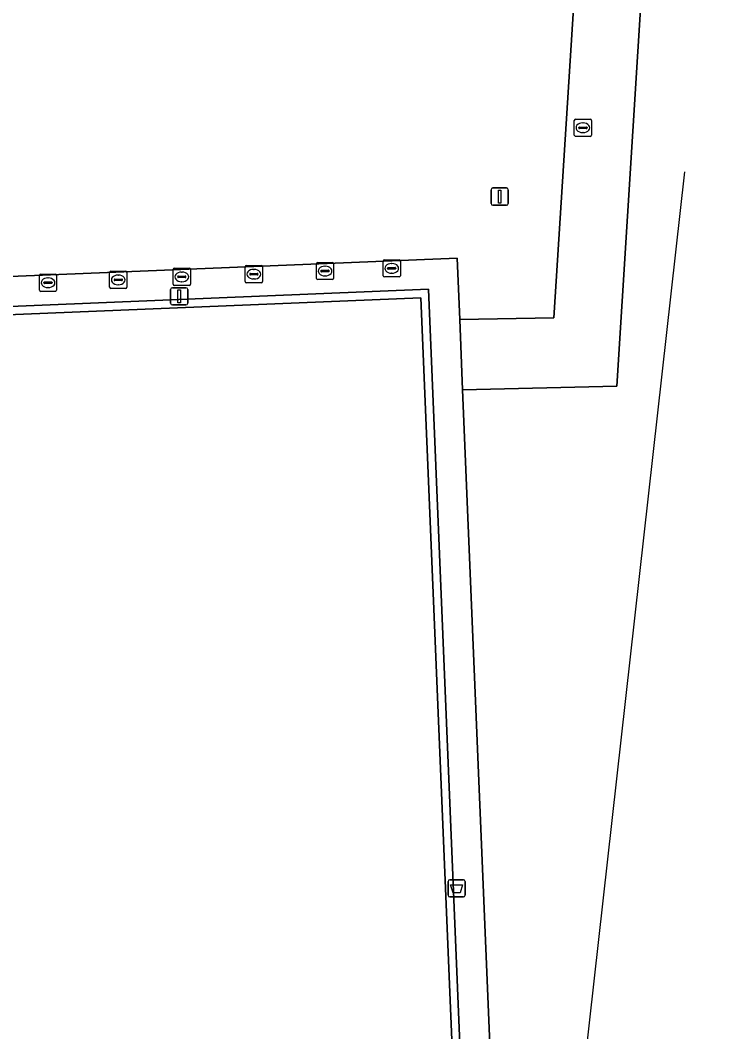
# Model space of a CAD drawing. Extents: x 162510 to 163918, y 388494 to 389774.
# Drawn here: x 162646.6 to 162687.8, y 388786.2 to 388844.9 of the extents above; entities that cross this region are included whole.
import ezdxf

# ---------------------------------------------------------------- set-up
doc = ezdxf.new("R2010")
doc.units = 0
for name, color, linetype in [('IMGEO_Afvalbak', 7, 'Continuous'), ('IMGEO_Groenvoorziening', 7, 'Continuous'), ('IMGEO_Hek', 7, 'Continuous'), ('IMGEO_Kolk', 7, 'Continuous'), ('IMGEO_Lichtmast', 7, 'Continuous'), ('IMGEO_Rioolput', 7, 'Continuous'), ('IMGEO_Terreindeel_gesloten', 7, 'Continuous'), ('IMGEO_Voetpad_open', 7, 'Continuous')]:
    doc.layers.add(name, color=color, linetype=linetype)

msp = doc.modelspace()

# ---------------------------------------------------------------- linework, layer by layer
at = {"layer": 'IMGEO_Afvalbak'}
for p, q in [((162671.441, 388794.083), (162671.441, 388794.883)), ((162671.441, 388794.883), (162671.441, 388794.083)), ((162671.541, 388794.983), (162672.331, 388794.983)), ((162672.331, 388794.983), (162671.541, 388794.983)), ((162672.431, 388794.883), (162672.431, 388794.083)), ((162672.431, 388794.083), (162672.431, 388794.883)), ((162672.331, 388793.983), (162671.541, 388793.983)), ((162671.541, 388793.983), (162672.331, 388793.983))]:
    msp.add_line(p, q, dxfattribs=at)
msp.add_lwpolyline([(162671.584, 388794.697), (162672.288, 388794.697), (162672.139, 388794.227), (162671.733, 388794.227), (162671.584, 388794.697)], dxfattribs=at)
for centre, start, end in [((162671.541, 388794.883), 90, 180), ((162671.541, 388794.883), 90, 180), ((162672.331, 388794.883), 0, 90), ((162672.331, 388794.883), 360, 90), ((162671.541, 388794.083), 180, 270), ((162671.541, 388794.083), 180, 270), ((162672.331, 388794.083), 270, 0), ((162672.331, 388794.083), 270, 0)]:
    msp.add_arc(centre, 0.1, start, end, dxfattribs=at)
at = {"layer": 'IMGEO_Groenvoorziening'}
for points in [[(162607.763, 388747.898), (162604.429, 388828.316), (162671.968, 388831.096), (162672.12, 388827.526), (162677.589, 388827.631), (162679.535, 388858.419), (162678.654, 388858.52), (162678.914, 388861.117), (162676.837, 388861.471), (162675.524, 388893.561), (162674.399, 388895.095), (162674.007, 388904.963), (162673.846, 388905.416), (162673.439, 388906.008), (162672.868, 388906.445), (162672.191, 388906.685), (162667.1, 388906.556), (162620.042, 388904.86), (162573.157, 388903.164), (162572.399, 388902.907), (162571.936, 388902.521), (162571.544, 388901.823), (162571.458, 388901.227), (162576.503, 388746.666)], [(162787.201, 388846.132), (162706.037, 388855.221), (162705.331, 388855.48), (162683.387, 388857.943), (162681.237, 388823.662), (162672.289, 388823.443), (162675.321, 388750.649)]]:
    msp.add_lwpolyline(points, dxfattribs=at)
at = {"layer": 'IMGEO_Hek'}
for points in [[(162675.706, 388751.411), (162685.197, 388836.109)], [(162609.41, 388750.613), (162606.241, 388826.64), (162670.312, 388829.303), (162673.469, 388753.257), (162609.41, 388750.613)]]:
    msp.add_lwpolyline(points, dxfattribs=at)
at = {"layer": 'IMGEO_Kolk'}
for p, q in [((162667.669, 388830.075), (162667.669, 388830.927)), ((162667.744, 388831.001), (162668.596, 388831.001)), ((162668.67, 388830.927), (162668.67, 388830.075)), ((162651.861, 388830.333), (162652.713, 388830.333)), ((162655.476, 388829.582), (162655.476, 388830.434)), ((162655.551, 388830.508), (162656.403, 388830.508)), ((162656.477, 388830.434), (162656.477, 388829.582)), ((162659.663, 388829.739), (162659.663, 388830.591)), ((162659.738, 388830.665), (162660.59, 388830.665)), ((162660.151, 388830.445), (162660.176, 388830.445)), ((162660.664, 388830.591), (162660.664, 388829.739)), ((162663.796, 388829.92), (162663.796, 388830.772)), ((162663.871, 388830.846), (162664.723, 388830.846)), ((162664.055, 388830.34), (162664.055, 388830.352)), ((162664.098, 388830.389), (162664.496, 388830.389)), ((162664.284, 388830.626), (162664.309, 388830.626)), ((162664.539, 388830.352), (162664.539, 388830.34)), ((162664.797, 388830.772), (162664.797, 388829.92)), ((162667.928, 388830.495), (162667.928, 388830.507)), ((162668.366, 388830.458), (162667.968, 388830.458)), ((162667.971, 388830.544), (162668.369, 388830.544)), ((162668.157, 388830.781), (162668.182, 388830.781)), ((162668.412, 388830.507), (162668.412, 388830.495)), ((162647.707, 388829.241), (162647.707, 388830.093)), ((162647.782, 388830.167), (162648.634, 388830.167)), ((162648.195, 388829.947), (162648.22, 388829.947)), ((162648.708, 388830.093), (162648.708, 388829.241)), ((162651.786, 388829.407), (162651.786, 388830.259)), ((162652.045, 388829.827), (162652.045, 388829.839)), ((162652.483, 388829.79), (162652.085, 388829.79)), ((162652.088, 388829.876), (162652.486, 388829.876)), ((162652.274, 388830.113), (162652.299, 388830.113)), ((162652.529, 388829.839), (162652.529, 388829.827)), ((162652.787, 388830.259), (162652.787, 388829.407)), ((162655.735, 388830.002), (162655.735, 388830.014)), ((162656.173, 388829.965), (162655.775, 388829.965)), ((162655.778, 388830.051), (162656.176, 388830.051)), ((162655.987, 388829.728), (162655.962, 388829.728)), ((162655.964, 388830.288), (162655.989, 388830.288)), ((162656.219, 388830.014), (162656.219, 388830.002)), ((162659.922, 388830.159), (162659.922, 388830.171)), ((162660.36, 388830.122), (162659.962, 388830.122)), ((162659.965, 388830.208), (162660.363, 388830.208)), ((162660.174, 388829.885), (162660.149, 388829.885)), ((162660.406, 388830.171), (162660.406, 388830.159)), ((162664.723, 388829.846), (162663.871, 388829.846)), ((162664.493, 388830.303), (162664.095, 388830.303)), ((162664.307, 388830.066), (162664.282, 388830.066)), ((162668.596, 388830.001), (162667.744, 388830.001)), ((162668.18, 388830.221), (162668.155, 388830.221)), ((162648.634, 388829.167), (162647.782, 388829.167)), ((162647.966, 388829.661), (162647.966, 388829.673)), ((162648.404, 388829.624), (162648.006, 388829.624)), ((162648.009, 388829.71), (162648.407, 388829.71)), ((162648.218, 388829.387), (162648.193, 388829.387)), ((162648.45, 388829.673), (162648.45, 388829.661)), ((162652.713, 388829.333), (162651.861, 388829.333)), ((162652.297, 388829.553), (162652.272, 388829.553)), ((162656.403, 388829.508), (162655.551, 388829.508)), ((162660.59, 388829.665), (162659.738, 388829.665))]:
    msp.add_line(p, q, dxfattribs=at)
for points in [[(162667.669, 388830.075), (162667.669, 388830.927)], [(162667.744, 388831.001), (162668.596, 388831.001)], [(162668.67, 388830.927), (162668.67, 388830.075)], [(162651.861, 388830.333), (162652.713, 388830.333)], [(162655.476, 388829.582), (162655.476, 388830.434)], [(162655.551, 388830.508), (162656.403, 388830.508)], [(162656.477, 388830.434), (162656.477, 388829.582)], [(162659.663, 388829.739), (162659.663, 388830.591)], [(162659.738, 388830.665), (162660.59, 388830.665)], [(162660.664, 388830.591), (162660.664, 388829.739)], [(162663.796, 388829.92), (162663.796, 388830.772)], [(162663.871, 388830.846), (162664.723, 388830.846)], [(162664.797, 388830.772), (162664.797, 388829.92)], [(162647.707, 388829.241), (162647.707, 388830.093)], [(162647.782, 388830.167), (162648.634, 388830.167)], [(162648.708, 388830.093), (162648.708, 388829.241)], [(162651.786, 388829.407), (162651.786, 388830.259)], [(162652.787, 388830.259), (162652.787, 388829.407)], [(162664.723, 388829.846), (162663.871, 388829.846)], [(162668.596, 388830.001), (162667.744, 388830.001)], [(162648.634, 388829.167), (162647.782, 388829.167)], [(162652.713, 388829.333), (162651.861, 388829.333)], [(162656.403, 388829.508), (162655.551, 388829.508)], [(162660.59, 388829.665), (162659.738, 388829.665)]]:
    msp.add_lwpolyline(points, dxfattribs=at)
for centre, radius, start, end in [((162667.746, 388830.925), 0.0765, 91.55205, 178.44795), ((162667.746, 388830.925), 0.0765, 91.55205, 178.44795), ((162668.594, 388830.925), 0.0765, 1.55205, 88.44795), ((162668.594, 388830.925), 0.0765, 1.55205, 88.44795), ((162651.863, 388830.257), 0.0765, 91.55205, 178.44795), ((162651.863, 388830.257), 0.0765, 91.55205, 178.44795), ((162652.711, 388830.257), 0.0765, 1.55205, 88.44795), ((162652.711, 388830.257), 0.0765, 1.55205, 88.44795), ((162655.553, 388830.432), 0.0765, 91.55205, 178.44795), ((162655.553, 388830.432), 0.0765, 91.55205, 178.44795), ((162656.401, 388830.432), 0.0765, 1.55205, 88.44795), ((162656.401, 388830.432), 0.0765, 1.55205, 88.44795), ((162659.74, 388830.589), 0.0765, 91.55205, 178.44795), ((162659.74, 388830.589), 0.0765, 91.55205, 178.44795), ((162660.588, 388830.589), 0.0765, 1.55205, 88.44795), ((162660.588, 388830.589), 0.0765, 1.55205, 88.44795), ((162663.873, 388830.77), 0.0765, 91.55205, 178.44795), ((162663.873, 388830.77), 0.0765, 91.55205, 178.44795), ((162664.095, 388830.349), 0.0403, 85.87752, 175.75265), ((162664.092, 388830.339), 0.0366, 178.93798, 274.71019), ((162664.496, 388830.346), 0.043, 264.86636, 352.45326), ((162664.5, 388830.351), 0.0386, 1.73085, 96.63898), ((162664.721, 388830.77), 0.0765, 1.55205, 88.44795), ((162664.721, 388830.77), 0.0765, 1.55205, 88.44795), ((162667.968, 388830.504), 0.0403, 85.87752, 175.75265), ((162667.965, 388830.494), 0.0366, 178.93798, 274.71019), ((162668.369, 388830.501), 0.043, 264.86636, 352.45326), ((162668.373, 388830.506), 0.0386, 1.73085, 96.63898), ((162647.784, 388830.091), 0.0765, 91.55205, 178.44795), ((162647.784, 388830.091), 0.0765, 91.55205, 178.44795), ((162648.632, 388830.091), 0.0765, 1.55205, 88.44795), ((162648.632, 388830.091), 0.0765, 1.55205, 88.44795), ((162652.085, 388829.836), 0.0403, 85.87752, 175.75265), ((162652.082, 388829.826), 0.0366, 178.93798, 274.71019), ((162652.486, 388829.833), 0.043, 264.86636, 352.45326), ((162652.49, 388829.838), 0.0386, 1.73085, 96.63898), ((162655.775, 388830.011), 0.0403, 85.87752, 175.75265), ((162655.772, 388830.001), 0.0366, 178.93798, 274.71019), ((162656.176, 388830.008), 0.043, 264.86636, 352.45326), ((162656.18, 388830.013), 0.0386, 1.73085, 96.63898), ((162659.74, 388829.741), 0.0765, 181.55205, 268.44795), ((162659.74, 388829.741), 0.0765, 181.55205, 268.44795), ((162659.962, 388830.168), 0.0403, 85.87752, 175.75265), ((162659.959, 388830.158), 0.0366, 178.93798, 274.71019), ((162660.363, 388830.165), 0.043, 264.86636, 352.45326), ((162660.367, 388830.17), 0.0386, 1.73085, 96.63898), ((162660.588, 388829.741), 0.0765, 271.55205, 358.44795), ((162660.588, 388829.741), 0.0765, 271.55205, 358.44795), ((162663.873, 388829.922), 0.0765, 181.55205, 268.44795), ((162663.873, 388829.922), 0.0765, 181.55205, 268.44795), ((162664.721, 388829.922), 0.0765, 271.55205, 358.44795), ((162664.721, 388829.922), 0.0765, 271.55205, 358.44795), ((162667.746, 388830.077), 0.0765, 181.55205, 268.44795), ((162667.746, 388830.077), 0.0765, 181.55205, 268.44795), ((162668.594, 388830.077), 0.0765, 271.55205, 358.44795), ((162668.594, 388830.077), 0.0765, 271.55205, 358.44795), ((162647.784, 388829.243), 0.0765, 181.55205, 268.44795), ((162647.784, 388829.243), 0.0765, 181.55205, 268.44795), ((162648.006, 388829.67), 0.0403, 85.87752, 175.75265), ((162648.003, 388829.66), 0.0366, 178.93798, 274.71019), ((162648.407, 388829.667), 0.043, 264.86636, 352.45326), ((162648.411, 388829.672), 0.0386, 1.73085, 96.63898), ((162648.632, 388829.243), 0.0765, 271.55205, 358.44795), ((162648.632, 388829.243), 0.0765, 271.55205, 358.44795), ((162651.863, 388829.409), 0.0765, 181.55205, 268.44795), ((162651.863, 388829.409), 0.0765, 181.55205, 268.44795), ((162652.711, 388829.409), 0.0765, 271.55205, 358.44795), ((162652.711, 388829.409), 0.0765, 271.55205, 358.44795), ((162655.553, 388829.584), 0.0765, 181.55205, 268.44795), ((162655.553, 388829.584), 0.0765, 181.55205, 268.44795), ((162656.401, 388829.584), 0.0765, 271.55205, 358.44795), ((162656.401, 388829.584), 0.0765, 271.55205, 358.44795)]:
    msp.add_arc(centre, radius, start, end, dxfattribs=at)
for centre, major_axis, ratio, start_param, end_param in [((162660.15, 388830.165), (-0.387, 0.002), 0.722429, 4.712389, 7.853982), ((162660.175, 388830.165), (-0.39, 0.002), 0.717154, 1.570796, 4.712389), ((162664.283, 388830.346), (-0.387, 0.002), 0.722429, 4.712389, 7.853982), ((162664.308, 388830.346), (-0.39, 0.002), 0.717154, 1.570796, 4.712389), ((162668.156, 388830.501), (-0.387, 0.002), 0.722429, 4.712389, 7.853982), ((162668.181, 388830.501), (-0.39, 0.002), 0.717154, 1.570796, 4.712389), ((162648.194, 388829.667), (-0.387, 0.002), 0.722429, 4.712389, 7.853982), ((162648.219, 388829.667), (-0.39, 0.002), 0.717154, 1.570796, 4.712389), ((162652.273, 388829.833), (-0.387, 0.002), 0.722429, 4.712389, 7.853982), ((162652.298, 388829.833), (-0.39, 0.002), 0.717154, 1.570796, 4.712389), ((162655.963, 388830.008), (-0.387, 0.002), 0.722429, 4.712389, 7.853982), ((162655.988, 388830.008), (-0.39, 0.002), 0.717154, 1.570796, 4.712389)]:
    msp.add_ellipse(centre, major_axis=major_axis, ratio=ratio, start_param=start_param, end_param=end_param, dxfattribs=at)
at = {"layer": 'IMGEO_Lichtmast'}
for p, q in [((162673.944, 388834.271), (162673.944, 388835.071)), ((162673.944, 388835.071), (162673.944, 388834.271)), ((162674.044, 388835.171), (162674.834, 388835.171)), ((162674.834, 388835.171), (162674.044, 388835.171)), ((162674.934, 388835.071), (162674.934, 388834.271)), ((162674.934, 388834.271), (162674.934, 388835.071)), ((162674.834, 388834.171), (162674.044, 388834.171)), ((162674.044, 388834.171), (162674.834, 388834.171)), ((162655.329, 388828.48), (162655.329, 388829.28)), ((162655.329, 388829.28), (162655.329, 388828.48)), ((162655.429, 388829.38), (162656.219, 388829.38)), ((162656.219, 388829.38), (162655.429, 388829.38)), ((162656.319, 388829.28), (162656.319, 388828.48)), ((162656.319, 388828.48), (162656.319, 388829.28)), ((162656.219, 388828.38), (162655.429, 388828.38)), ((162655.429, 388828.38), (162656.219, 388828.38))]:
    msp.add_line(p, q, dxfattribs=at)
for points in [[(162674.364, 388835.046), (162674.514, 388835.046), (162674.514, 388834.296), (162674.364, 388834.296), (162674.364, 388835.046)], [(162655.749, 388829.255), (162655.899, 388829.255), (162655.899, 388828.505), (162655.749, 388828.505), (162655.749, 388829.255)]]:
    msp.add_lwpolyline(points, dxfattribs=at)
for centre, start, end in [((162674.044, 388835.071), 90, 180), ((162674.044, 388835.071), 90, 180), ((162674.834, 388835.071), 0, 90), ((162674.834, 388835.071), 360, 90), ((162674.044, 388834.271), 180, 270), ((162674.044, 388834.271), 180, 270), ((162674.834, 388834.271), 270, 0), ((162674.834, 388834.271), 270, 0), ((162655.429, 388829.28), 90, 180), ((162655.429, 388829.28), 90, 180), ((162656.219, 388829.28), 0, 90), ((162656.219, 388829.28), 360, 90), ((162655.429, 388828.48), 180, 270), ((162655.429, 388828.48), 180, 270), ((162656.219, 388828.48), 270, 0), ((162656.219, 388828.48), 270, 0)]:
    msp.add_arc(centre, 0.1, start, end, dxfattribs=at)
at = {"layer": 'IMGEO_Rioolput'}
for p, q in [((162678.85, 388839.17), (162679.702, 388839.17)), ((162678.775, 388838.244), (162678.775, 388839.096)), ((162679.034, 388838.664), (162679.034, 388838.676)), ((162679.472, 388838.627), (162679.074, 388838.627)), ((162679.077, 388838.713), (162679.475, 388838.713)), ((162679.263, 388838.95), (162679.288, 388838.95)), ((162679.518, 388838.676), (162679.518, 388838.664)), ((162679.776, 388839.096), (162679.776, 388838.244)), ((162679.702, 388838.17), (162678.85, 388838.17)), ((162679.286, 388838.39), (162679.261, 388838.39))]:
    msp.add_line(p, q, dxfattribs=at)
for points in [[(162678.85, 388839.17), (162679.702, 388839.17)], [(162678.775, 388838.244), (162678.775, 388839.096)], [(162679.776, 388839.096), (162679.776, 388838.244)], [(162679.702, 388838.17), (162678.85, 388838.17)]]:
    msp.add_lwpolyline(points, dxfattribs=at)
for centre, radius, start, end in [((162678.852, 388839.094), 0.0765, 91.55205, 178.44795), ((162678.852, 388839.094), 0.0765, 91.55205, 178.44795), ((162679.7, 388839.094), 0.0765, 1.55205, 88.44795), ((162679.7, 388839.094), 0.0765, 1.55205, 88.44795), ((162679.074, 388838.673), 0.0403, 85.87752, 175.75265), ((162679.071, 388838.663), 0.0366, 178.93798, 274.71019), ((162679.475, 388838.67), 0.043, 264.86636, 352.45326), ((162679.479, 388838.675), 0.0386, 1.73085, 96.63898), ((162678.852, 388838.246), 0.0765, 181.55205, 268.44795), ((162678.852, 388838.246), 0.0765, 181.55205, 268.44795), ((162679.7, 388838.246), 0.0765, 271.55205, 358.44795), ((162679.7, 388838.246), 0.0765, 271.55205, 358.44795)]:
    msp.add_arc(centre, radius, start, end, dxfattribs=at)
for centre, major_axis, ratio, start_param, end_param in [((162679.262, 388838.67), (-0.387, 0.002), 0.722429, 4.712389, 7.853982), ((162679.287, 388838.67), (-0.39, 0.002), 0.717154, 1.570796, 4.712389)]:
    msp.add_ellipse(centre, major_axis=major_axis, ratio=ratio, start_param=start_param, end_param=end_param, dxfattribs=at)
at = {"layer": 'IMGEO_Terreindeel_gesloten'}
msp.add_lwpolyline([(162669.864, 388828.794), (162606.728, 388826.192), (162609.844, 388751.074), (162672.989, 388753.682)], close=True, dxfattribs=at)
at = {"layer": 'IMGEO_Voetpad_open'}
for points in [[(162683.387, 388857.943), (162679.535, 388858.419), (162677.589, 388827.631), (162672.12, 388827.526), (162672.289, 388823.443), (162681.237, 388823.662)], [(162672.289, 388823.443), (162672.12, 388827.526), (162671.968, 388831.096), (162604.429, 388828.316), (162607.763, 388747.898), (162617.249, 388748.279), (162617.198, 388749.222), (162654.349, 388750.726), (162654.434, 388749.809), (162675.321, 388750.649)], [(162673.469, 388753.257), (162670.312, 388829.303), (162606.241, 388826.64), (162609.41, 388750.613)], [(162673.469, 388753.257), (162609.41, 388750.613), (162606.241, 388826.64), (162670.312, 388829.303)], [(162609.844, 388751.074), (162606.728, 388826.192), (162669.864, 388828.794), (162672.989, 388753.682)]]:
    msp.add_lwpolyline(points, close=True, dxfattribs=at)

doc.saveas('drawing.dxf')
